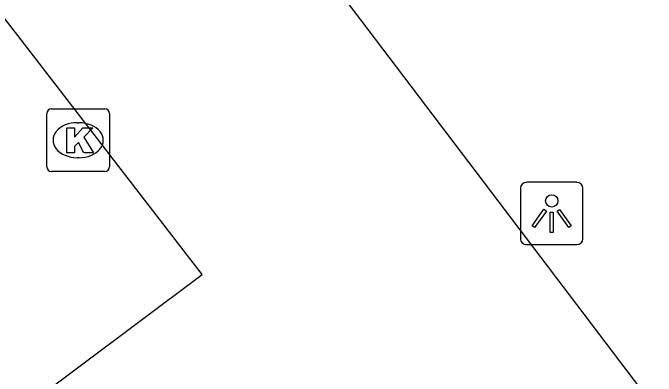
# Model space of a CAD drawing. Extents: x 160037 to 160839, y 385326 to 386441.
# Drawn here: x 160341.15 to 160351.42, y 385967.91 to 385973.72 of the extents above; entities that cross this region are included whole.
import ezdxf

# ---------------------------------------------------------------- set-up
doc = ezdxf.new("R2010")
doc.units = 0
for name, color, linetype in [('IMGEO_Kolk', 7, 'Continuous'), ('IMGEO_Lichtpunt', 7, 'Continuous'), ('IMGEO_Parkeervlak_open', 7, 'Continuous'), ('IMGEO_Rijbaan_lokaal_open', 7, 'Continuous')]:
    doc.layers.add(name, color=color, linetype=linetype)

msp = doc.modelspace()

# ---------------------------------------------------------------- linework, layer by layer
at = {"layer": 'IMGEO_Kolk'}
for p, q in [((160341.765, 385972.183), (160342.617, 385972.183)), ((160341.69, 385971.257), (160341.69, 385972.109)), ((160342.691, 385972.109), (160342.691, 385971.257)), ((160342.178, 385971.963), (160342.203, 385971.963)), ((160342.201, 385971.403), (160342.176, 385971.403)), ((160342.617, 385971.183), (160341.765, 385971.183))]:
    msp.add_line(p, q, dxfattribs=at)
for points in [[(160341.765, 385972.183), (160342.617, 385972.183)], [(160341.69, 385971.257), (160341.69, 385972.109)], [(160342.691, 385972.109), (160342.691, 385971.257)], [(160342.011, 385971.883), (160342.134, 385971.883), (160342.134, 385971.732), (160342.264, 385971.883), (160342.428, 385971.883), (160342.282, 385971.732), (160342.435, 385971.483), (160342.283, 385971.483), (160342.198, 385971.647), (160342.134, 385971.58), (160342.134, 385971.483), (160342.011, 385971.483), (160342.011, 385971.883)], [(160342.617, 385971.183), (160341.765, 385971.183)]]:
    msp.add_lwpolyline(points, dxfattribs=at)
for centre, start, end in [((160341.767, 385972.107), 91.552, 178.448), ((160341.767, 385972.107), 91.552, 178.448), ((160342.615, 385972.107), 1.552, 88.448), ((160342.615, 385972.107), 1.552, 88.448), ((160341.767, 385971.259), 181.552, 268.448), ((160341.767, 385971.259), 181.552, 268.448), ((160342.615, 385971.259), 271.552, 358.448), ((160342.615, 385971.259), 271.552, 358.448)]:
    msp.add_arc(centre, 0.0765, start, end, dxfattribs=at)
for centre, major_axis, ratio, start_param, end_param in [((160342.177, 385971.683), (-0.387, 0.002), 0.722429, 4.712389, 7.853982), ((160342.202, 385971.683), (-0.39, 0.002), 0.717154, 1.570796, 4.712389)]:
    msp.add_ellipse(centre, major_axis=major_axis, ratio=ratio, start_param=start_param, end_param=end_param, dxfattribs=at)
at = {"layer": 'IMGEO_Lichtpunt'}
for p, q in [((160350.158, 385971.01), (160349.35, 385971.01)), ((160350.158, 385971.01), (160349.35, 385971.01)), ((160349.256, 385970.915), (160349.256, 385970.108)), ((160349.256, 385970.915), (160349.256, 385970.108)), ((160350.252, 385970.108), (160350.252, 385970.915)), ((160350.252, 385970.108), (160350.252, 385970.915)), ((160349.35, 385970.014), (160350.158, 385970.014)), ((160349.35, 385970.014), (160350.158, 385970.014))]:
    msp.add_line(p, q, dxfattribs=at)
for points in [[(160349.63, 385970.579), (160349.669, 385970.551), (160349.481, 385970.289), (160349.443, 385970.316), (160349.63, 385970.579)], [(160349.732, 385970.531), (160349.779, 385970.531), (160349.779, 385970.209), (160349.732, 385970.209), (160349.732, 385970.531)], [(160349.842, 385970.551), (160349.88, 385970.578), (160350.067, 385970.316), (160350.028, 385970.288), (160349.842, 385970.551)]]:
    msp.add_lwpolyline(points, dxfattribs=at)
msp.add_circle((160349.755, 385970.713), 0.0994, dxfattribs=at)
for centre, start, end in [((160349.35, 385970.915), 90, 180), ((160349.35, 385970.915), 90, 180), ((160350.158, 385970.915), 0, 90), ((160350.158, 385970.915), 0, 90), ((160349.35, 385970.108), 180, 270), ((160349.35, 385970.108), 180, 270), ((160350.158, 385970.108), 270, 0), ((160350.158, 385970.108), 270, 360)]:
    msp.add_arc(centre, 0.0946, start, end, dxfattribs=at)
at = {"layer": 'IMGEO_Parkeervlak_open'}
msp.add_lwpolyline([(160322.119, 385953.017), (160344.171, 385969.539), (160338.096, 385977.416), (160316.099, 385960.943)], dxfattribs=at)
at = {"layer": 'IMGEO_Rijbaan_lokaal_open'}
msp.add_lwpolyline([(160328.26, 385997.929), (160351.422, 385967.377)], dxfattribs=at)

doc.saveas('drawing.dxf')
